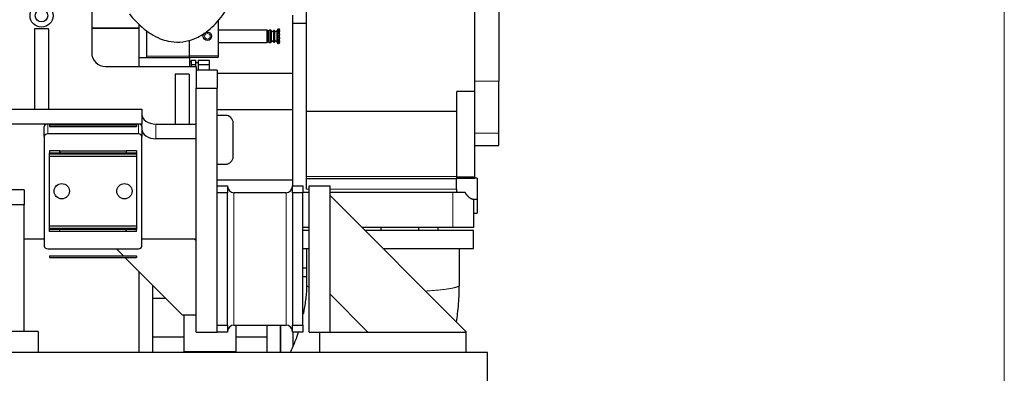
# Model space of a CAD drawing. Header units: inches. Extents: x 0 to 29700, y -16 to 21000.
# Tile 369 of 376: x 25808 to 27220, y 14864 to 15371. Entities that reach past the tile are written whole.
import ezdxf

# ---------------------------------------------------------------- set-up
doc = ezdxf.new("R2010")
doc.units = ezdxf.units.IN
doc.layers.add('1', color=7, linetype='Continuous', true_color=0xffffff)
doc.layers.add('254', color=7, linetype='Continuous', true_color=0xffffff)
doc.styles.add('latin_extended', font='simplex.shx')
doc.dimstyles.get("Standard").update_dxf_attribs({"dimtxt": 0.18, "dimasz": 0.18, "dimexe": 0.18, "dimexo": 0.0625, "dimgap": 0.09, "dimtad": 0, "dimtih": 1, "dimtoh": 1, "dimdec": 4, "dimzin": 0, "dimdsep": 46, "dimtxsty": 'Standard', "dimcen": 0.09, "dimadec": 0, "dimazin": 0, "dimtfac": 1, "dimtdec": 4, "dimtofl": 0, "dimtmove": 0, "dimatfit": 3, "dimfxl": 1, "dimtolj": 1, "dimtzin": 0, "dimarcsym": 0})

# ---------------------------------------------------------------- blocks, each defined once
blk = doc.blocks.new('_U5')
at = {"layer": '254', "color": 3, "linetype": 'Continuous', "lineweight": 13, "transparency": 16777216}
for p, q in [((27220.4, 17368.7), (27220.4, 13173.7)), ((18363.9, 15513.2), (18363.9, 13173.7)), ((18538.9, 13223.7), (27045.4, 13223.7))]:
    blk.add_line(p, q, dxfattribs=at)
at = {"layer": '254', "color": 3, "transparency": 16777216}
for points in [[(18538.9, 13252.9), (18538.9, 13194.5), (18363.9, 13223.7)], [(27045.4, 13194.5), (27045.4, 13252.9), (27220.4, 13223.7)]]:
    blk.add_solid(points, dxfattribs=at)
at = {"layer": 'Defpoints', "color": 0, "transparency": 16777216}
for p in [(27220.4, 17418.7), (18363.9, 15563.2), (27220.4, 13223.7)]:
    blk.add_point(p, dxfattribs=at)
at = {"layer": '254', "color": 2, "lineweight": 13, "transparency": 16777216, "insert": (22483.8, 13486.2), "char_height": 175, "attachment_point": 1, "style": 'latin_extended'}
blk.add_mtext('\\A1;8857', dxfattribs=at)

msp = doc.modelspace()

# ---------------------------------------------------------------- linework, layer by layer
at = {"layer": '1', "color": 2, "linetype": 'Continuous', "lineweight": 25}
for p, q in [((26218.86, 15365.929), (26218.86, 15431.903)), ((26494.86, 15415.123), (26494.86, 15282.669)), ((26198.86, 15377.692), (26198.86, 15293.692)), ((26460.86, 15267.778), (26460.86, 15385.645)), ((25910.851, 15358.692), (25978.86, 15358.692)), ((25978.86, 15303.692), (25978.86, 15358.692)), ((26092.36, 15369.732), (26092.36, 15319.192)), ((26198.86, 15365.929), (26218.86, 15365.929)), ((26218.86, 15127.737), (26218.86, 15365.929)), ((25989.86, 15318.692), (25989.86, 15355.142)), ((26162.46, 15356.192), (26092.36, 15356.192)), ((26163.66, 15354.992), (26162.46, 15356.192)), ((26162.46, 15338.192), (26162.46, 15356.192)), ((26165.16, 15355.192), (26163.66, 15355.192)), ((26163.66, 15339.192), (26163.66, 15355.192)), ((26165.16, 15338.692), (26165.16, 15355.692)), ((26167.663, 15356.192), (26165.66, 15356.192)), ((26168.645, 15354.992), (26168.096, 15355.942)), ((26171.965, 15355.492), (26171.676, 15354.992)), ((26173.183, 15355.592), (26172.138, 15355.592)), ((26173.645, 15354.992), (26173.356, 15355.492)), ((26178.09, 15357.442), (26176.676, 15354.992)), ((26178.76, 15357.442), (26178.09, 15357.442)), ((26178.09, 15336.942), (26178.09, 15357.442)), ((26178.76, 15357.442), (26178.76, 15357.308)), ((26180.16, 15357.314), (26178.76, 15357.314)), ((26178.76, 15355.126), (26178.76, 15356.778)), ((26178.76, 15350.819), (26178.76, 15353.68)), ((26178.76, 15345.54), (26178.76, 15348.843)), ((26180.16, 15357.308), (26180.16, 15357.314)), ((26180.16, 15357.308), (26180.16, 15356.778)), ((26180.16, 15356.585), (26180.16, 15356.778)), ((26180.16, 15355.238), (26180.16, 15356.585)), ((26180.16, 15355.126), (26180.16, 15355.238)), ((26180.16, 15355.126), (26180.16, 15353.68)), ((26180.16, 15353.393), (26180.16, 15353.68)), ((26180.16, 15351.06), (26180.16, 15353.393)), ((26180.16, 15350.819), (26180.16, 15351.06)), ((26180.16, 15350.819), (26180.16, 15348.843)), ((26180.16, 15348.538), (26180.16, 15348.843)), ((26180.16, 15345.845), (26180.16, 15348.538)), ((26180.16, 15345.54), (26180.16, 15345.845)), ((26180.16, 15345.54), (26180.16, 15343.564)), ((26051.36, 15318.692), (26051.36, 15341.628)), ((26092.36, 15338.192), (26162.46, 15338.192)), ((26162.46, 15338.192), (26163.66, 15339.392)), ((26163.66, 15339.192), (26165.16, 15339.192)), ((26165.66, 15338.192), (26167.663, 15338.192)), ((26168.096, 15338.442), (26168.645, 15339.392)), ((26171.676, 15339.392), (26171.965, 15338.892)), ((26172.138, 15338.792), (26173.183, 15338.792)), ((26173.356, 15338.892), (26173.645, 15339.392)), ((26176.676, 15339.392), (26178.09, 15336.942)), ((26178.09, 15336.942), (26178.76, 15336.942)), ((26178.76, 15340.703), (26178.76, 15343.564)), ((26178.76, 15337.605), (26178.76, 15339.257)), ((26178.76, 15336.942), (26178.76, 15337.076)), ((26178.76, 15337.069), (26180.16, 15337.069)), ((26180.16, 15343.323), (26180.16, 15343.564)), ((26180.16, 15340.991), (26180.16, 15343.323)), ((26180.16, 15340.703), (26180.16, 15340.991)), ((26180.16, 15340.703), (26180.16, 15339.257)), ((26180.16, 15339.145), (26180.16, 15339.257)), ((26180.16, 15337.798), (26180.16, 15339.145)), ((26180.16, 15337.605), (26180.16, 15337.798)), ((26180.16, 15337.605), (26180.16, 15337.076)), ((26180.16, 15337.069), (26180.16, 15337.076)), ((25978.86, 15316.692), (26051.36, 15316.692)), ((25989.86, 15316.692), (25989.86, 15318.692)), ((26051.36, 15316.692), (26051.36, 15318.692)), ((26051.36, 15317.192), (26092.36, 15317.192)), ((26051.36, 15316.692), (26051.36, 15303.691)), ((26092.36, 15319.192), (26092.36, 15317.192)), ((26053.46, 15310.692), (26051.36, 15310.692)), ((26053.46, 15312.893), (26059.86, 15312.893)), ((26053.46, 15312.893), (26053.46, 15306.542)), ((26053.46, 15306.542), (26059.86, 15306.542)), ((26053.46, 15306.542), (26053.46, 15303.691)), ((26059.86, 15312.893), (26059.86, 15306.542)), ((26063.86, 15309.192), (26059.86, 15309.192)), ((26059.86, 15306.542), (26059.86, 15303.691)), ((26063.86, 15312.893), (26079.36, 15312.893)), ((26063.86, 15312.893), (26063.86, 15306.542)), ((26063.86, 15306.542), (26079.36, 15306.542)), ((26063.86, 15306.542), (26063.86, 15298.692)), ((26079.36, 15312.893), (26079.36, 15306.542)), ((26079.36, 15306.542), (26079.36, 15298.692)), ((26198.86, 15293.692), (26090.863, 15293.692)), ((26198.86, 15293.692), (26198.86, 15241.692)), ((26494.86, 15208.106), (26494.86, 15282.669)), ((26434.86, 15239.382), (26434.86, 15267.778)), ((26460.86, 15267.778), (26434.86, 15267.778)), ((26460.86, 15145.006), (26460.86, 15267.778)), ((26102.86, 15233.692), (26090.86, 15233.692)), ((26198.86, 15241.692), (26090.863, 15241.692)), ((26198.86, 15241.692), (26198.86, 15140.907)), ((26434.86, 15239.382), (26218.86, 15239.382)), ((26434.86, 15146.058), (26434.86, 15239.382)), ((26113.86, 15174.692), (26113.86, 15222.692)), ((26494.86, 15190.559), (26494.86, 15208.106)), ((26460.86, 15190.559), (26494.86, 15190.559)), ((26090.86, 15163.692), (26102.86, 15163.692)), ((26198.86, 15140.907), (26090.863, 15140.907)), ((26198.86, 15140.907), (26198.86, 15132.691)), ((26433.86, 15142.737), (26218.86, 15142.737)), ((26463.86, 15143.429), (26433.86, 15143.429)), ((26433.86, 15143.429), (26433.86, 15128.084)), ((26434.86, 15143.429), (26434.86, 15146.058)), ((26460.86, 15145.006), (26434.86, 15145.006)), ((26434.86, 15143.567), (26460.86, 15143.567)), ((26460.86, 15143.567), (26460.86, 15145.006)), ((26463.86, 15143.429), (26463.86, 15113.429)), ((26222.863, 15122.937), (26213.861, 15122.937)), ((26428.86, 15122.937), (26252.864, 15122.937)), ((26446.916, 15122.937), (26428.86, 15122.937)), ((26434.86, 15128.084), (26433.86, 15128.084)), ((26434.86, 15127.737), (26434.86, 15128.084)), ((26434.86, 15122.937), (26434.86, 15127.737)), ((26457.073, 15113.429), (26463.86, 15113.429)), ((26458.86, 15113.429), (26458.86, 15072.937)), ((26463.86, 15113.428), (26463.86, 15093.437)), ((26458.86, 15093.437), (26463.86, 15093.437)), ((26222.863, 15072.937), (26213.861, 15072.937)), ((26213.861, 15068.773), (26222.863, 15068.773)), ((26428.86, 15072.937), (26298.476, 15072.937)), ((26302.637, 15068.773), (26458.86, 15068.773)), ((26458.86, 15072.937), (26428.86, 15072.937)), ((26458.86, 15042.773), (26458.86, 15068.773)), ((26213.861, 15042.773), (26222.863, 15042.773)), ((26328.639, 15042.773), (26458.86, 15042.773)), ((25978.86, 14893.691), (25978.86, 15009.684)), ((26219.311, 15014.692), (26213.859, 15014.692)), ((26213.859, 15002.692), (26219.311, 15002.692)), ((25998.36, 14943.692), (25998.36, 14990.193)), ((26017.361, 14971.192), (25998.36, 14971.192)), ((25998.36, 14893.691), (25998.36, 14943.692)), ((26042.86, 14947.691), (26042.86, 14894.692)), ((26117.86, 14932.692), (26117.86, 14894.692)), ((26162.36, 14932.687), (26162.36, 14893.691)), ((26181.86, 14893.697), (26181.86, 14932.694)), ((26181.86, 14932.687), (26181.86, 14893.691)), ((26199.86, 14902.91), (26199.86, 14922.697)), ((25998.36, 14916.192), (26042.86, 14916.192)), ((26117.86, 14916.192), (26162.36, 14916.192)), ((26042.86, 14894.692), (26117.86, 14894.692))]:
    msp.add_line(p, q, dxfattribs=at)
at = {"layer": '1', "color": 110, "linetype": 'Continuous', "lineweight": 13}
for p, q in [((26165.66, 15338.192), (26165.66, 15356.192)), ((26167.663, 15338.192), (26167.663, 15356.192)), ((26168.096, 15338.442), (26168.096, 15355.942)), ((26168.645, 15339.392), (26168.645, 15354.992)), ((26171.676, 15339.392), (26171.676, 15354.992)), ((26171.965, 15338.892), (26171.965, 15355.492)), ((26172.138, 15338.792), (26172.138, 15355.592)), ((26173.183, 15338.792), (26173.183, 15355.592)), ((26173.356, 15338.892), (26173.356, 15355.492)), ((26173.645, 15339.392), (26173.645, 15354.992)), ((26176.676, 15339.392), (26176.676, 15354.992)), ((26180.16, 15357.308), (26178.76, 15357.308)), ((26180.16, 15356.778), (26178.76, 15356.778)), ((26178.76, 15356.585), (26180.16, 15356.585)), ((26178.76, 15355.238), (26180.16, 15355.238)), ((26180.16, 15355.126), (26178.76, 15355.126)), ((26180.16, 15353.68), (26178.76, 15353.68)), ((26178.76, 15353.393), (26180.16, 15353.393)), ((26178.76, 15351.06), (26180.16, 15351.06)), ((26180.16, 15350.819), (26178.76, 15350.819)), ((26180.16, 15348.843), (26178.76, 15348.843)), ((26178.76, 15348.538), (26180.16, 15348.538)), ((26178.76, 15345.845), (26180.16, 15345.845)), ((26180.16, 15345.54), (26178.76, 15345.54)), ((26180.16, 15343.564), (26178.76, 15343.564)), ((26178.76, 15343.323), (26180.16, 15343.323)), ((26178.76, 15340.991), (26180.16, 15340.991)), ((26180.16, 15340.703), (26178.76, 15340.703)), ((26180.16, 15339.257), (26178.76, 15339.257)), ((26178.76, 15339.145), (26180.16, 15339.145)), ((26178.76, 15337.798), (26180.16, 15337.798)), ((26180.16, 15337.605), (26178.76, 15337.605)), ((26180.16, 15337.076), (26178.76, 15337.076)), ((26051.36, 15318.692), (25989.86, 15318.692)), ((26051.36, 15319.192), (26092.36, 15319.192)), ((26494.86, 15282.669), (26460.86, 15282.669)), ((26494.86, 15208.106), (26460.86, 15208.106)), ((26434.86, 15146.058), (26218.86, 15146.058)), ((26222.863, 15127.737), (26218.86, 15127.737)), ((26434.86, 15127.737), (26252.864, 15127.737)), ((26428.86, 15122.937), (26428.86, 15072.937))]:
    msp.add_line(p, q, dxfattribs=at)
at = {"layer": '1', "color": 2, "linetype": 'Continuous', "lineweight": 25}
msp.add_circle((26076.96, 15347.192), 6, dxfattribs=at)
at = {"layer": '1', "color": 110, "linetype": 'Continuous', "lineweight": 13}
msp.add_circle((26076.96, 15347.192), 4, dxfattribs=at)
at = {"layer": '1', "color": 2, "linetype": 'Continuous', "lineweight": 25}
for centre, radius, start, end in [((26165.66, 15355.692), 0.5, 90, 180), ((26167.663, 15355.692), 0.5, 30, 90), ((26170.16, 15355.867), 1.75, 210, 330), ((26172.138, 15355.392), 0.2, 90, 150), ((26173.183, 15355.392), 0.2, 30, 90), ((26175.16, 15355.867), 1.75, 210, 330), ((26165.66, 15338.692), 0.5, 180, 270), ((26167.663, 15338.692), 0.5, 270, 330), ((26170.16, 15338.517), 1.75, 30, 150), ((26172.138, 15338.992), 0.2, 210, 270), ((26173.183, 15338.992), 0.2, 270, 330), ((26175.16, 15338.517), 1.75, 30, 150), ((26102.86, 15222.692), 11, 0, 90), ((26102.86, 15174.692), 11, 270, 0)]:
    msp.add_arc(centre, radius, start, end, dxfattribs=at)
for points, knots in [([(25964.914, 15379.298), (25967.869, 15375.602), (25973.688, 15368.989), (25983.919, 15359.121), (25995.459, 15350.372), (26008.157, 15343.754), (26022.044, 15339.395), (26037.561, 15338.148), (26055.412, 15341.647), (26075.151, 15351.811), (26096.915, 15372.579), (26113.064, 15398.975), (26122.151, 15421.771), (26125.97, 15435.647), (26126.714, 15442.616), (26126.86, 15446.176)], [0, 0, 0, 0, 0.05949752, 0.11157778, 0.1807875, 0.24487627, 0.29636312, 0.37003902, 0.44451403, 0.53066291, 0.65296039, 0.82339341, 0.91404132, 0.95673749, 1, 1, 1, 1]), ([(26457.134, 15113.429), (26457.049, 15113.429), (26456.961, 15113.436), (26456.84, 15113.451), (26456.81, 15113.456), (26456.749, 15113.466), (26456.718, 15113.472), (26456.625, 15113.49), (26456.562, 15113.505), (26456.368, 15113.557), (26456.235, 15113.6), (26455.961, 15113.703), (26455.679, 15113.824), (26455.231, 15114.054), (26454.918, 15114.239), (26454.717, 15114.364), (26454.676, 15114.39), (26454.595, 15114.442), (26454.473, 15114.521), (26454.349, 15114.604), (26454.1, 15114.776), (26453.764, 15115.018), (26453.418, 15115.285), (26452.895, 15115.705), (26452.538, 15116.01), (26452.084, 15116.422), (26451.992, 15116.506), (26451.809, 15116.677), (26451.717, 15116.764), (26451.441, 15117.029), (26451.073, 15117.393), (26450.705, 15117.776), (26450.338, 15118.17), (26450.155, 15118.372), (26449.791, 15118.787), (26449.609, 15119), (26449.249, 15119.436), (26449.07, 15119.66), (26448.715, 15120.119), (26448.539, 15120.355), (26448.323, 15120.658), (26448.279, 15120.719), (26448.193, 15120.842), (26448.15, 15120.904), (26448.022, 15121.091), (26447.938, 15121.217), (26447.688, 15121.598), (26447.526, 15121.857), (26447.212, 15122.388), (26447.061, 15122.659), (26446.916, 15122.937)], [0, 0, 0, 0, 0.03677126, 0.03677126, 0.04881162, 0.04881162, 0.06085198, 0.06085198, 0.08493269, 0.08493269, 0.13309413, 0.13309413, 0.18125557, 0.22941701, 0.27757844, 0.27757844, 0.2896188, 0.2896188, 0.30165916, 0.32573988, 0.32573988, 0.37390132, 0.42206275, 0.42206275, 0.51838563, 0.51838563, 0.54246635, 0.54246635, 0.56654707, 0.56654707, 0.6147085, 0.66286994, 0.66286994, 0.71103138, 0.71103138, 0.75919281, 0.75919281, 0.80735425, 0.80735425, 0.85551569, 0.85551569, 0.86755605, 0.86755605, 0.87959641, 0.87959641, 0.90367713, 0.90367713, 0.95183856, 0.95183856, 1, 1, 1, 1]), ([(26219.312, 15042.773), (26219.312, 15035.726), (26219.312, 15025.166), (26219.312, 15011.095), (26219.312, 15000.586), (26219.312, 14993.589), (26219.312, 14990.104)], [0, 0, 0, 0, 0.40141295, 0.60145588, 0.8014989, 1, 1, 1, 1]), ([(26438.409, 14989.956), (26438.409, 14995.21), (26438.409, 15005.733), (26438.409, 15023.339), (26438.409, 15035.69), (26438.409, 15042.773)], [0, 0, 0, 0, 0.29846686, 0.59768628, 1, 1, 1, 1]), ([(26219.312, 14990.104), (26219.312, 14989.473), (26219.297, 14987.993), (26219.211, 14985.442), (26218.95, 14980.513), (26218.027, 14969.955), (26216.331, 14958.652), (26214.69, 14950.421), (26214.304, 14948.585)], [0, 0, 0, 0, 0.04666962, 0.10877021, 0.1843371, 0.401332, 0.86615599, 1, 1, 1, 1]), ([(26434.542, 14937.339), (26435.066, 14941.197), (26436.136, 14949.888), (26437.384, 14963.16), (26438.21, 14976.845), (26438.395, 14985.687), (26438.409, 14989.956)], [0, 0, 0, 0, 0.22229559, 0.49953252, 0.75895408, 1, 1, 1, 1]), ([(26207.293, 14922.414), (26205.954, 14918.34), (26202.433, 14908.548), (26198.238, 14899.028), (26195.513, 14893.559)], [0, 0, 0, 0, 0.41212587, 1, 1, 1, 1])]:
    msp.add_open_spline(points, degree=3, knots=knots, dxfattribs=at)
at = {"layer": '1', "color": 110, "linetype": 'Continuous', "lineweight": 13}
msp.add_rational_spline([(26219.312, 14990.102), (26219.281, 14989.553), (26219.684, 14988.992), (26220.564, 14988.425), (26221.934, 14987.86)], [1.01302902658, 1.01105684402, 1.00860759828, 1.00608868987, 1.00375463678], degree=4, dxfattribs=at)
msp.add_rational_spline([(26389.907, 14981.66), (26409.259, 14982.85), (26424.713, 14984.526), (26433.384, 14986.486), (26437.55, 14988.686), (26438.092, 14989.101), (26438.385, 14989.526), (26438.409, 14989.959)], [0.994840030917, 0.994241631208, 1.00128842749, 1.01661171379, 1.01661171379, 1.01584947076, 1.0145868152, 1.01302561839], degree=4, knots=[0, 0, 0, 0, 0, 0.81763886, 0.81763886, 0.81763886, 1, 1, 1, 1, 1], dxfattribs=at)
at = {"layer": '254', "color": 2, "linetype": 'Continuous', "lineweight": 25}
for p, q in [((25910.86, 15393.692), (25910.86, 15323.692)), ((25978.86, 15358.692), (25910.851, 15358.692)), ((25978.86, 15358.692), (25978.86, 15363.878)), ((25978.86, 15303.692), (25978.86, 15358.692)), ((25828.86, 15357.692), (25828.86, 15242.455)), ((25848.86, 15357.692), (25828.86, 15357.692)), ((25848.86, 15357.692), (25848.86, 15242.455)), ((25930.86, 15303.692), (26060.86, 15303.692)), ((26060.86, 15303.692), (26060.86, 15272.691)), ((26030.86, 15292.692), (26030.86, 15221.242)), ((26050.86, 15292.692), (26030.86, 15292.692)), ((26050.86, 15292.692), (26050.86, 15221.242)), ((26090.86, 15298.692), (26060.86, 15298.692)), ((26090.86, 15298.692), (26090.86, 15272.688)), ((26060.86, 14922.692), (26060.86, 15272.692)), ((26060.86, 15272.692), (26090.86, 15272.692)), ((26090.86, 14922.692), (26090.86, 15272.692)), ((22957.504, 15242.455), (25982.86, 15242.455)), ((25982.86, 15242.455), (25982.86, 15221.241)), ((25982.86, 15221.241), (22947.76, 15221.241)), ((25842.86, 15203.564), (25842.86, 15217.706)), ((25977.86, 15221.241), (25847.86, 15221.241)), ((25850.36, 15219.941), (25975.36, 15219.941)), ((25850.36, 15219.941), (25850.36, 15217.941)), ((25850.36, 15217.941), (25975.36, 15217.941)), ((25975.36, 15219.941), (25975.36, 15217.941)), ((25982.86, 15217.706), (25982.86, 15221.241)), ((25982.86, 15217.706), (25982.86, 15203.564)), ((26002.86, 15221.241), (26060.86, 15221.241)), ((25842.86, 15203.564), (25842.86, 15045.879)), ((25977.86, 15207.099), (25847.86, 15207.099)), ((25982.86, 15045.879), (25982.86, 15203.564)), ((26060.86, 15200.028), (26002.86, 15200.028)), ((25850.36, 15182.941), (25850.36, 15179.941)), ((25865.36, 15182.941), (25850.36, 15182.941)), ((25850.36, 15177.941), (25850.36, 15179.941)), ((25850.36, 15179.941), (25975.36, 15179.941)), ((25850.36, 15174.94), (25850.36, 15177.941)), ((25975.36, 15177.941), (25850.36, 15177.941)), ((25850.36, 15174.941), (25975.36, 15174.941)), ((25850.36, 15074.941), (25850.36, 15174.941)), ((25865.36, 15179.941), (25865.36, 15182.941)), ((25865.36, 15182.941), (25960.36, 15182.941)), ((25865.36, 15182.941), (25865.36, 15179.941)), ((25960.36, 15182.941), (25960.36, 15179.941)), ((25960.36, 15182.941), (25960.36, 15179.941)), ((25975.36, 15182.941), (25960.36, 15182.941)), ((25975.36, 15182.941), (25975.36, 15179.941)), ((25975.36, 15179.941), (25975.36, 15177.941)), ((25975.36, 15177.941), (25975.36, 15174.94)), ((25975.36, 15174.941), (25975.36, 15074.941)), ((26090.86, 15132.692), (26105.86, 15132.692)), ((26105.86, 15132.692), (26105.86, 15122.692)), ((26198.86, 15122.692), (26198.86, 15132.692)), ((26198.86, 15132.692), (26213.86, 15132.692)), ((26213.86, 15132.692), (26213.86, 15122.692)), ((26222.86, 15132.692), (26252.86, 15132.692)), ((26222.86, 14922.692), (26222.86, 15132.692)), ((26252.86, 14922.692), (26252.86, 15132.692)), ((25813.86, 15126.645), (24243.86, 15126.645)), ((25813.86, 15126.645), (25813.86, 15105.431)), ((26090.86, 14932.692), (26090.86, 15122.692)), ((26105.86, 15122.692), (26090.86, 15122.692)), ((26105.86, 14932.692), (26105.86, 15122.692)), ((26189.86, 15122.692), (26114.86, 15122.692)), ((26198.86, 15122.692), (26198.86, 14932.692)), ((26213.86, 15122.692), (26198.86, 15122.692)), ((26213.86, 14932.692), (26213.86, 15122.692)), ((26448.718, 14922.692), (26252.86, 15118.549)), ((25813.86, 15105.431), (24243.86, 15105.431)), ((25813.86, 14923.716), (25813.86, 15105.431)), ((25850.36, 15071.941), (25850.36, 15074.943)), ((25975.36, 15074.941), (25850.36, 15074.941)), ((25850.36, 15071.941), (25975.36, 15071.941)), ((25850.36, 15069.941), (25850.36, 15071.941)), ((25850.36, 15066.941), (25850.36, 15069.941)), ((25975.36, 15069.941), (25850.36, 15069.941)), ((25865.36, 15066.941), (25850.36, 15066.941)), ((25865.36, 15066.941), (25865.36, 15069.941)), ((25865.36, 15066.941), (25865.36, 15069.941)), ((25960.36, 15066.941), (25865.36, 15066.941)), ((25960.36, 15069.941), (25960.36, 15066.941)), ((25960.36, 15066.941), (25960.36, 15069.941)), ((25975.36, 15066.941), (25960.36, 15066.941)), ((25975.36, 15074.943), (25975.36, 15071.941)), ((25975.36, 15071.941), (25975.36, 15069.941)), ((25975.36, 15066.941), (25975.36, 15069.941)), ((26379.861, 15072.933), (26379.861, 15068.769)), ((26407.861, 15068.77), (26407.861, 15072.933)), ((25813.855, 15056.486), (25842.802, 15056.486)), ((25982.834, 15056.486), (26060.86, 15056.486)), ((26060.86, 15053.692), (26058.066, 15056.486)), ((25847.86, 15042.343), (25977.86, 15042.343)), ((25946.209, 15042.343), (25956.612, 15031.94)), ((25850.36, 15031.941), (25975.36, 15031.941)), ((25850.36, 15031.941), (25850.36, 15029.941)), ((25850.36, 15029.941), (25975.36, 15029.941)), ((25958.611, 15029.941), (26040.86, 14947.692)), ((25975.36, 15031.941), (25975.36, 15029.941)), ((26252.86, 14977.128), (26307.297, 14922.692)), ((26040.86, 14947.692), (26060.86, 14947.692)), ((25833.86, 14923.714), (24223.86, 14923.714)), ((25833.86, 14923.714), (25833.86, 14893.692)), ((26060.86, 14922.692), (26090.86, 14922.692)), ((26090.86, 14932.692), (26105.86, 14932.692)), ((26105.86, 14922.692), (26090.86, 14922.692)), ((26105.86, 14932.692), (26105.86, 14922.692)), ((26114.86, 14932.692), (26189.86, 14932.692)), ((26198.86, 14922.692), (26198.86, 14932.692)), ((26198.86, 14932.692), (26213.86, 14932.692)), ((26213.86, 14922.692), (26198.86, 14922.692)), ((26213.86, 14932.692), (26213.86, 14922.692)), ((26222.86, 14922.692), (26252.86, 14922.692)), ((26237.86, 14922.692), (26447.86, 14922.692)), ((26237.86, 14922.692), (26237.86, 14893.692)), ((26447.859, 14922.692), (26448.718, 14922.692)), ((26447.86, 14922.692), (26447.86, 14893.692)), ((26478.86, 14893.692), (22906.103, 14893.692)), ((26478.86, 14833.692), (26478.86, 14893.692))]:
    msp.add_line(p, q, dxfattribs=at)
at = {"layer": '254', "color": 110, "linetype": 'Continuous', "lineweight": 13}
for p, q in [((25847.86, 15221.241), (25847.86, 15207.099)), ((25977.86, 15207.099), (25977.86, 15221.241)), ((26002.86, 15200.028), (26002.86, 15221.241)), ((26114.86, 15122.692), (26114.86, 14932.692)), ((26189.86, 14932.692), (26189.86, 15122.692))]:
    msp.add_line(p, q, dxfattribs=at)
at = {"layer": '254', "color": 2, "linetype": 'Continuous', "lineweight": 25}
for centre, radius in [((25838.86, 15376.692), 16.5), ((25838.86, 15376.692), 9), ((25867.86, 15124.941), 11), ((25957.86, 15124.941), 11)]:
    msp.add_circle(centre, radius, dxfattribs=at)
for centre, radius, start, end in [((25930.86, 15323.692), 20, 180, 270), ((26114.86, 15131.692), 9, 180, 270), ((26189.86, 15131.692), 9, 270, 0), ((26114.86, 14923.692), 9, 90, 180), ((26189.86, 14923.692), 9, 0, 90)]:
    msp.add_arc(centre, radius, start, end, dxfattribs=at)
for centre, major_axis, start_param, end_param in [((26002.86, 15235.384), (20, 0), 3.14159265, 4.71238898), ((25847.86, 15217.706), (5, 0), 1.57079633, 3.14159265), ((25977.86, 15217.706), (5, 0), 0, 1.57079633), ((25847.86, 15203.564), (5, 0), 1.57079633, 3.14159265), ((25977.86, 15203.564), (5, 0), 0, 1.57079633), ((26002.86, 15214.17), (-20, 0), 0, 1.57079633), ((25847.86, 15045.879), (5, 0), 3.14159265, 4.71238898), ((25977.86, 15045.879), (5, 0), 4.71238898, 6.28318531)]:
    msp.add_ellipse(centre, major_axis=major_axis, ratio=0.70710678, start_param=start_param, end_param=end_param, dxfattribs=at)
for points in [[(26326.013, 15068.77), (26326.013, 15072.933)], [(26096.011, 14893.695), (26096.011, 14894.696)]]:
    msp.add_open_spline(points, degree=1, dxfattribs=at)

# ---------------------------------------------------------------- dimensions: what is measured, and where the dimension line sits
at = {"layer": '254', "color": 2, "linetype": 'Continuous', "lineweight": 13}
dim = msp.add_linear_dim(base=(27220.427, 13223.692), p1=(18363.86, 15563.186), p2=(27220.427, 17418.716), dimstyle='Standard', override={"dimscale": 50, "dimtxt": 3.5, "dimasz": 3.5, "dimexe": 1, "dimexo": 1, "dimgap": 1.75, "dimtad": 1, "dimtih": 1, "dimtoh": 0, "dimdec": 0, "dimlfac": 1, "dimzin": 8, "dimdsep": 46, "dimlunit": 2, "dimtxsty": 'latin_extended', "dimsah": 1, "dimse1": 0, "dimse2": 0, "dimsd1": 0, "dimsd2": 0, "dimclrd": 3, "dimclre": 3, "dimclrt": 2, "dimtol": 0, "dimtm": -0.1, "dimtfac": 0.714286, "dimtdec": 3, "dimtofl": 1, "dimtmove": 0, "dimtzin": 8, "dimlwd": 13, "dimlwe": 13}, dxfattribs=at)
dim.commit()
dim.dimension.update_dxf_attribs({"geometry": '_U5', "text_midpoint": (22792.144, 13223.692), "dimtype": 160})

doc.saveas('drawing.dxf')
